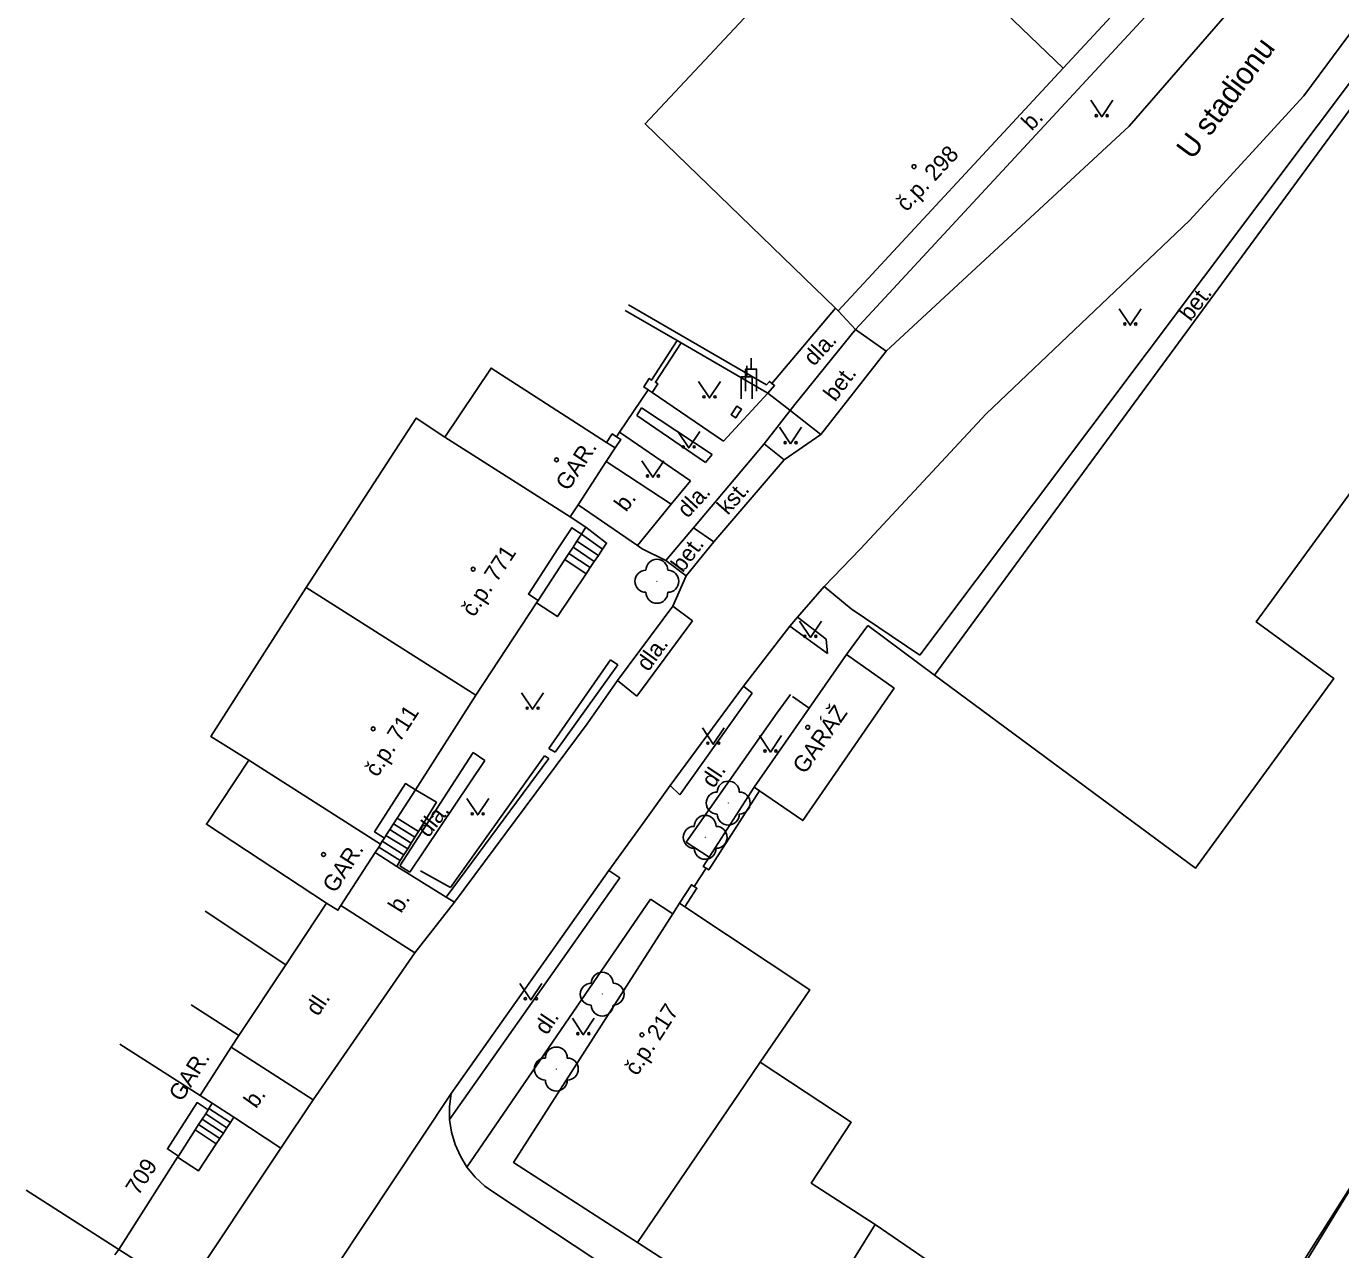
# Model space of a CAD drawing. Extents: x -577457 to -568404, y -1208466 to -1201387.
# Drawn here: x -568927.9 to -568868, y -1204031.9 to -1203976.2 of the extents above; entities that cross this region are included whole.
import ezdxf

# ---------------------------------------------------------------- set-up
doc = ezdxf.new("R2010")
doc.units = 0
for name, color, linetype in [('BUDOVY_MĚŘ', 7, 'Continuous'), ('BUDOVY_NEMĚŘ', 7, 'Continuous'), ('NÁZVY_ULIC_TOK_SMĚR', 7, 'Continuous'), ('OBVOD_PILÍŘE', 7, 'Continuous'), ('POMOC_POPIS', 7, 'Continuous'), ('ROZHRANÍ_PLOCH', 7, 'Continuous'), ('ZELEŇ', 7, 'Continuous'), ('ZN_BUDOV', 7, 'Continuous'), ('ZN_DOPLŇKOVÉ', 7, 'Continuous'), ('ZN_KULTUR', 7, 'Continuous'), ('Č_POPIS_ORIENT', 7, 'Continuous')]:
    doc.layers.add(name, color=color, linetype=linetype)

msp = doc.modelspace()

# ---------------------------------------------------------------- linework, layer by layer
at = {"layer": 'BUDOVY_MĚŘ'}
for points in [[(-568833, -1204000), (-568825.51, -1203986.8), (-568826.02, -1203986.51), (-568822.35, -1203980.05), (-568834.16, -1203973.35), (-568833.88, -1203972.85), (-568843.37, -1203967.47), (-568843.67, -1203967.99), (-568855.5, -1203961.28), (-568860.89, -1203970.87), (-568882.28, -1204000)], [(-568874.9, -1203971.91), (-568880.65, -1203978.12)], [(-568880.65, -1203978.12), (-568890.9, -1203989.16)], [(-568890.9, -1203989.16), (-568891.02, -1203989.05)], [(-568901.46, -1203996.03), (-568901.05, -1203995.41)], [(-568901.05, -1203995.41), (-568901.44, -1203995.16)], [(-568902.74, -1203998), (-568901.46, -1203996.03)], [(-568903.1, -1203998.55), (-568902.74, -1203998)], [(-568903.1, -1203998.55), (-568902.38, -1203999.02)], [(-568902.58, -1203999.33), (-568903.03, -1203999.04), (-568903.66, -1204000)], [(-568902.38, -1203999.02), (-568902.58, -1203999.33), (-568902.79, -1203999.65)], [(-568902.79, -1203999.65), (-568902.97, -1203999.93)], [(-568903.66, -1204000), (-568905, -1204002.06), (-568904.56, -1204002.35)], [(-568903.16, -1204000.21), (-568903.34, -1204000.49)], [(-568902.97, -1203999.93), (-568903.16, -1204000.21)], [(-568882.28, -1204000), (-568886.5, -1204005.75)], [(-568903.34, -1204000.49), (-568904.56, -1204002.35)], [(-568904.63, -1204002.46), (-568907.39, -1204006.67)], [(-568904.56, -1204002.35), (-568904.63, -1204002.46)], [(-568890.52, -1204004.82), (-568892.22, -1204007.26)], [(-568907.39, -1204006.67), (-568910.15, -1204010.98)], [(-568892.22, -1204007.26), (-568894.72, -1204010.85)], [(-568910.15, -1204010.98), (-568910.6, -1204010.69), (-568912.01, -1204012.89), (-568911.56, -1204013.17)], [(-568910.15, -1204010.98), (-568910.98, -1204012.27)], [(-568894.72, -1204010.85), (-568894.48, -1204011.02)], [(-568910.98, -1204012.27), (-568911.15, -1204012.53)], [(-568911.32, -1204012.79), (-568911.49, -1204013.06)], [(-568911.15, -1204012.53), (-568911.32, -1204012.79)], [(-568911.82, -1204013.58), (-568911.98, -1204013.83)], [(-568911.74, -1204013.45), (-568911.82, -1204013.58)], [(-568911.66, -1204013.32), (-568911.74, -1204013.45)], [(-568911.56, -1204013.17), (-568911.66, -1204013.32)], [(-568911.49, -1204013.06), (-568911.56, -1204013.17)], [(-568911.98, -1204013.83), (-568913.54, -1204016.24)], [(-568913.54, -1204016.24), (-568913.68, -1204016.46), (-568914.19, -1204016.13)], [(-568898.43, -1204016.63), (-568905.68, -1204027.94), (-568900.04, -1204031.59)], [(-568898.12, -1204016.14), (-568898.43, -1204016.63)], [(-568897.87, -1204016.3), (-568898.12, -1204016.14)], [(-568918.19, -1204022.16), (-568920.36, -1204020.77)], [(-568923.61, -1204022.55), (-568919.95, -1204024.9)], [(-568918.54, -1204022.7), (-568918.19, -1204022.16)], [(-568919.95, -1204024.9), (-568918.54, -1204022.7)], [(-568919.95, -1204024.9), (-568919.4, -1204025.25)], [(-568920.94, -1204027.65), (-568921.44, -1204027.33), (-568920.09, -1204025.22), (-568919.59, -1204025.55)], [(-568919.59, -1204025.55), (-568919.7, -1204025.73)], [(-568919.55, -1204025.48), (-568919.59, -1204025.55)], [(-568919.4, -1204025.25), (-568919.55, -1204025.48)], [(-568919.86, -1204025.97), (-568920.02, -1204026.22)], [(-568919.7, -1204025.73), (-568919.86, -1204025.97)], [(-568920.18, -1204026.46), (-568920.94, -1204027.65)], [(-568920.02, -1204026.22), (-568920.18, -1204026.46)], [(-568920.98, -1204027.71), (-568923.66, -1204031.9)], [(-568920.94, -1204027.65), (-568920.98, -1204027.71)], [(-568927.87, -1204029.2), (-568923.66, -1204031.9)], [(-568900.04, -1204031.59), (-568892.67, -1204036.36)], [(-568923.66, -1204031.9), (-568923.83, -1204032.15)]]:
    msp.add_lwpolyline(points, dxfattribs=at)
at = {"layer": 'BUDOVY_NEMĚŘ'}
for points in [[(-568891.02, -1203989.05), (-568899.69, -1203980.65), (-568893.14, -1203973.66), (-568906.87, -1203960.46), (-568912.53, -1203966.05), (-568916.5, -1203961.54), (-568910.47, -1203956.94), (-568905.96, -1203953.8), (-568904.24, -1203955.59), (-568902.32, -1203957.59), (-568895.82, -1203963.54)], [(-568880.65, -1203978.12), (-568895.82, -1203963.54), (-568891.93, -1203960.46), (-568889.2, -1203958.57), (-568887.2, -1203957.2)], [(-568901.44, -1203995.16), (-568906.7, -1203991.77), (-568908.81, -1203994.92), (-568903.1, -1203998.55)], [(-568908.81, -1203994.92), (-568910.11, -1203994.05), (-568915.13, -1204001.77), (-568907.39, -1204006.67)], [(-568886.5, -1204005.75), (-568874.62, -1204014.55), (-568868.32, -1204005.9), (-568871.85, -1204003.33), (-568865.76, -1203994.96), (-568856.37, -1204000.16), (-568839.91, -1204009.32)], [(-568915.13, -1204001.77), (-568917.02, -1204004.73), (-568919.46, -1204008.55), (-568917.73, -1204009.63), (-568911.74, -1204013.45)], [(-568890.52, -1204004.82), (-568888.35, -1204006.35), (-568892.51, -1204012.38), (-568894.48, -1204011.02)], [(-568917.73, -1204009.63), (-568919.67, -1204012.54), (-568914.19, -1204016.13)], [(-568900.04, -1204031.59), (-568895.43, -1204024.83), (-568894.44, -1204023.38), (-568892.41, -1204020.41), (-568892.19, -1204020.08), (-568897.87, -1204016.3)], [(-568892.67, -1204036.36), (-568889.21, -1204030.77), (-568892.12, -1204028.88), (-568890.3, -1204026.11), (-568894.44, -1204023.38)], [(-568889.21, -1204030.77), (-568888.92, -1204030.96), (-568883.9, -1204034.41), (-568883.16, -1204033.29), (-568875.96, -1204038.13)]]:
    msp.add_lwpolyline(points, dxfattribs=at)
at = {"layer": 'OBVOD_PILÍŘE'}
msp.add_lwpolyline([(-568895.43, -1203993.84), (-568895.56, -1203994.04), (-568895.77, -1203993.9), (-568895.51, -1203993.51), (-568895.3, -1203993.64), (-568895.43, -1203993.84)], dxfattribs=at)
at = {"layer": 'ROZHRANÍ_PLOCH'}
for points in [[(-568889.88, -1204000), (-568884.16, -1203993.86), (-568874.9, -1203985.06), (-568869.69, -1203979.37), (-568865.23, -1203973.36), (-568854.37, -1203958.07)], [(-568887.18, -1204004.85), (-568861.33, -1203970.43)], [(-568890.1, -1203990.01), (-568874.06, -1203972.69)], [(-568872.16, -1203974.45), (-568877.64, -1203980.76), (-568888.71, -1203991)], [(-568890.9, -1203989.16), (-568890.1, -1203990.01)], [(-568890.1, -1203990.01), (-568892.86, -1203993.43)], [(-568890.1, -1203990.01), (-568888.71, -1203991)], [(-568888.71, -1203991), (-568891.69, -1203994.8)], [(-568899.36, -1203992.88), (-568896.12, -1203995.1)], [(-568894.09, -1203992.92), (-568896.12, -1203995.1)], [(-568893.23, -1203993.59), (-568894.09, -1203992.92)], [(-568900.07, -1203993.93), (-568899.85, -1203993.58)], [(-568899.85, -1203993.58), (-568896.63, -1203995.71)], [(-568894.26, -1203995.22), (-568892.86, -1203993.43)], [(-568891.69, -1203994.8), (-568893.23, -1203993.59)], [(-568896.93, -1203996.07), (-568900.07, -1203993.93)], [(-568897.62, -1203996.9), (-568900.85, -1203994.69)], [(-568893.36, -1203995.95), (-568891.69, -1203994.8)], [(-568894.26, -1203995.22), (-568897.49, -1203999.05)], [(-568894.26, -1203995.22), (-568893.36, -1203995.95)], [(-568901.46, -1203996.03), (-568898.5, -1203997.97)], [(-568896.63, -1203995.71), (-568896.93, -1203996.07)], [(-568896.56, -1203999.69), (-568893.36, -1203995.95)], [(-568897.62, -1203996.9), (-568898.5, -1203997.97)], [(-568900.03, -1203999.85), (-568902.74, -1203998)], [(-568898.5, -1203997.97), (-568900.03, -1203999.85)], [(-568902.38, -1203999.02), (-568901.44, -1203999.74), (-568901.63, -1204000.02)], [(-568897.49, -1203999.05), (-568898.75, -1204000.54)], [(-568896.56, -1203999.69), (-568897.49, -1203999.05)], [(-568902.79, -1203999.65), (-568901.81, -1204000.3)], [(-568902.58, -1203999.33), (-568901.63, -1204000.02)], [(-568900.03, -1203999.85), (-568899.82, -1204000)], [(-568897.82, -1204001.24), (-568896.56, -1203999.69)], [(-568903.16, -1204000.21), (-568902.19, -1204000.86)], [(-568902.97, -1203999.93), (-568902, -1204000.58)], [(-568901.81, -1204000.3), (-568902, -1204000.58)], [(-568901.63, -1204000.02), (-568901.81, -1204000.3)], [(-568899.82, -1204000), (-568898.75, -1204000.54)], [(-568891.53, -1204001.72), (-568889.88, -1204000)], [(-568903.34, -1204000.49), (-568902.37, -1204001.14)], [(-568902.19, -1204000.86), (-568902.37, -1204001.14)], [(-568902, -1204000.58), (-568902.19, -1204000.86)], [(-568898.75, -1204000.54), (-568897.82, -1204001.24)], [(-568902.37, -1204001.14), (-568903.68, -1204003.09), (-568904.63, -1204002.46)], [(-568897.82, -1204001.24), (-568898.43, -1204002.61)], [(-568892.75, -1204003.12), (-568891.53, -1204001.72)], [(-568891.53, -1204001.72), (-568890.3, -1204002.73)], [(-568898.43, -1204002.61), (-568900.95, -1204006)], [(-568897.53, -1204003.28), (-568898.43, -1204002.61)], [(-568890.3, -1204002.73), (-568887.18, -1204004.85)], [(-568900.07, -1204006.71), (-568897.53, -1204003.28)], [(-568893.09, -1204003.53), (-568892.75, -1204003.12)], [(-568892.75, -1204003.12), (-568891.44, -1204004.12)], [(-568895.2, -1204006.25), (-568893.09, -1204003.53)], [(-568893.09, -1204003.53), (-568891.38, -1204004.77)], [(-568891.44, -1204004.12), (-568891.38, -1204004.77)], [(-568900.95, -1204006), (-568902.33, -1204007.97)], [(-568900.95, -1204006), (-568900.07, -1204006.71)], [(-568898.54, -1204010.78), (-568895.2, -1204006.25)], [(-568895.2, -1204006.25), (-568894.81, -1204006.57)], [(-568894.81, -1204006.57), (-568898.11, -1204011.2)], [(-568893.69, -1204007.48), (-568893.06, -1204006.63)], [(-568892.22, -1204007.26), (-568892.98, -1204006.73)], [(-568897.82, -1204013.36), (-568893.69, -1204007.48)], [(-568902.33, -1204007.97), (-568903.3, -1204009.28)], [(-568910.85, -1204014.44), (-568907.52, -1204009.27)], [(-568903.3, -1204009.28), (-568908.37, -1204016.09)], [(-568907.52, -1204009.27), (-568906.98, -1204009.64)], [(-568906.98, -1204009.64), (-568910.4, -1204014.73)], [(-568910.15, -1204010.98), (-568909.19, -1204011.54), (-568910.01, -1204012.87)], [(-568899.58, -1204012.22), (-568898.54, -1204010.78)], [(-568898.54, -1204010.78), (-568898.11, -1204011.2)], [(-568910.98, -1204012.27), (-568910.01, -1204012.87)], [(-568901.34, -1204014.65), (-568899.58, -1204012.22)], [(-568911.32, -1204012.79), (-568910.34, -1204013.4)], [(-568911.15, -1204012.53), (-568910.17, -1204013.13)], [(-568910.01, -1204012.87), (-568910.17, -1204013.13)], [(-568911.82, -1204013.58), (-568910.84, -1204014.2)], [(-568911.66, -1204013.32), (-568910.67, -1204013.93)], [(-568911.49, -1204013.06), (-568910.5, -1204013.66)], [(-568910.34, -1204013.4), (-568910.5, -1204013.66)], [(-568910.17, -1204013.13), (-568910.34, -1204013.4)], [(-568897.82, -1204013.36), (-568896.77, -1204014.04)], [(-568911.98, -1204013.83), (-568911, -1204014.46)], [(-568910.84, -1204014.2), (-568911, -1204014.46)], [(-568910.67, -1204013.93), (-568910.84, -1204014.2)], [(-568910.5, -1204013.66), (-568910.67, -1204013.93)], [(-568908.37, -1204016.09), (-568908.74, -1204015.86), (-568911, -1204014.46)], [(-568910.4, -1204014.73), (-568910.85, -1204014.44)], [(-568908.52, -1204024.81), (-568901.34, -1204014.65)], [(-568900.84, -1204014.99), (-568901.34, -1204014.65)], [(-568900.84, -1204014.99), (-568908.59, -1204025.98)], [(-568907.8, -1204028.16), (-568899.44, -1204015.95)], [(-568898.43, -1204016.63), (-568899.44, -1204015.95)], [(-568913.54, -1204016.24), (-568910.18, -1204018.4)], [(-568908.37, -1204016.09), (-568910.18, -1204018.4)], [(-568910.18, -1204018.4), (-568914.8, -1204025.09)], [(-568918.54, -1204022.7), (-568914.8, -1204025.09)], [(-568913.77, -1204032.71), (-568908.52, -1204024.81)], [(-568908.52, -1204024.81), (-568908.6, -1204025.39)], [(-568919.55, -1204025.48), (-568918.57, -1204026.12)], [(-568918.41, -1204025.88), (-568919.4, -1204025.25)], [(-568916.27, -1204027.29), (-568914.8, -1204025.09)], [(-568908.6, -1204025.39), (-568908.59, -1204025.98)], [(-568919.86, -1204025.97), (-568918.89, -1204026.61)], [(-568919.7, -1204025.73), (-568918.73, -1204026.37)], [(-568918.73, -1204026.37), (-568918.57, -1204026.12)], [(-568918.57, -1204026.12), (-568918.41, -1204025.88)], [(-568916.27, -1204027.29), (-568918.41, -1204025.88)], [(-568908.59, -1204025.98), (-568908.51, -1204026.56)], [(-568920.18, -1204026.46), (-568919.22, -1204027.1)], [(-568920.02, -1204026.22), (-568919.06, -1204026.86)], [(-568919.06, -1204026.86), (-568918.89, -1204026.61)], [(-568918.89, -1204026.61), (-568918.73, -1204026.37)], [(-568908.51, -1204026.56), (-568908.34, -1204027.13)], [(-568920.98, -1204027.71), (-568920.02, -1204028.32), (-568919.22, -1204027.1)], [(-568920.63, -1204033.84), (-568916.27, -1204027.29)], [(-568919.22, -1204027.1), (-568919.06, -1204026.86)], [(-568908.34, -1204027.13), (-568908.1, -1204027.66)], [(-568908.1, -1204027.66), (-568907.8, -1204028.16)], [(-568907.8, -1204028.16), (-568907.42, -1204028.62)], [(-568907.42, -1204028.62), (-568906.99, -1204029.02)], [(-568906.99, -1204029.02), (-568906.64, -1204029.27)], [(-568906.64, -1204029.27), (-568893.68, -1204037.83)]]:
    msp.add_lwpolyline(points, dxfattribs=at)
at = {"layer": 'ZELEŇ'}
for points in [[(-568904.07, -1204009.1), (-568901.27, -1204005.05)], [(-568901.27, -1204005.05), (-568900.93, -1204005.29)], [(-568900.93, -1204005.29), (-568903.78, -1204009.26)], [(-568908.55, -1204015.42), (-568904.27, -1204009.43)], [(-568904.27, -1204009.43), (-568904.07, -1204009.55)], [(-568903.78, -1204009.26), (-568904.07, -1204009.1)], [(-568904.07, -1204009.55), (-568908.74, -1204015.86)], [(-568909.91, -1204014.67), (-568908.55, -1204015.42)]]:
    msp.add_lwpolyline(points, dxfattribs=at)
for centre in [(-568899.15, -1204001.48), (-568895.9, -1204011.58), (-568896.95, -1204013.14), (-568901.64, -1204020.28), (-568903.73, -1204023.69)]:
    msp.add_circle(centre, 0.0005, dxfattribs=at)
for centre, start, end in [((-568899.65, -1204001.48), 89.99999, 269.99999), ((-568899.15, -1204000.98), 0, 179.99999), ((-568898.65, -1204001.48), 270, 89.99999), ((-568899.15, -1204001.98), 179.99999, 359.99999), ((-568895.9, -1204011.08), 0, 179.99999), ((-568896.4, -1204011.58), 89.99999, 269.99999), ((-568895.4, -1204011.58), 270, 89.99999), ((-568896.95, -1204012.64), 0, 179.99999), ((-568895.9, -1204012.08), 179.99999, 359.99999), ((-568897.45, -1204013.14), 89.99999, 269.99999), ((-568896.45, -1204013.14), 270, 89.99999), ((-568896.95, -1204013.64), 179.99999, 359.99999), ((-568901.64, -1204019.78), 0, 179.99999), ((-568902.14, -1204020.28), 89.99999, 269.99999), ((-568901.14, -1204020.28), 270, 89.99999), ((-568901.64, -1204020.78), 179.99999, 359.99999), ((-568904.23, -1204023.69), 89.99999, 269.99999), ((-568903.73, -1204023.19), 0, 179.99999), ((-568903.23, -1204023.69), 270, 89.99999), ((-568903.73, -1204024.19), 179.99999, 359.99999)]:
    msp.add_arc(centre, 0.5, start, end, dxfattribs=at)
at = {"layer": 'ZN_BUDOV'}
for centre in [(-568887.44, -1203982.6), (-568903.72, -1203995.95), (-568907.52, -1204000.93), (-568912.07, -1204008.2), (-568892.28, -1204008.13), (-568914.33, -1204013.92), (-568899.83, -1204022.13)]:
    msp.add_circle(centre, 0.0875, dxfattribs=at)
at = {"layer": 'ZN_DOPLŇKOVÉ'}
for p, q in [((-568894.86, -1203991.82), (-568894.86, -1203991.32)), ((-568895.06, -1203992.17), (-568895.06, -1203991.67))]:
    msp.add_line(p, q, dxfattribs=at)
for points in [[(-568900.45, -1203988.89), (-568894.16, -1203992.53), (-568894.02, -1203992.38), (-568893.91, -1203992.47)], [(-568893.91, -1203992.47), (-568891.02, -1203989.05)], [(-568900.6, -1203989.15), (-568898.23, -1203990.52)], [(-568898.23, -1203990.52), (-568899.39, -1203992.32), (-568899.5, -1203992.24), (-568899.75, -1203992.63), (-568899.55, -1203992.76)], [(-568899.36, -1203992.88), (-568899.11, -1203992.49), (-568899.22, -1203992.42), (-568898.05, -1203990.63)], [(-568898.23, -1203990.52), (-568898.05, -1203990.63)], [(-568898.05, -1203990.63), (-568894.09, -1203992.92)], [(-568895.11, -1203992.82), (-568895.11, -1203991.82), (-568894.61, -1203991.82), (-568894.61, -1203992.82)], [(-568895.31, -1203993.17), (-568895.31, -1203992.17), (-568894.81, -1203992.17), (-568894.81, -1203993.17)], [(-568894.09, -1203992.92), (-568893.79, -1203992.57), (-568893.91, -1203992.47)], [(-568900.85, -1203994.69), (-568899.55, -1203992.76)], [(-568899.55, -1203992.76), (-568899.36, -1203992.88)], [(-568900.99, -1203994.9), (-568901.18, -1203994.77), (-568901.44, -1203995.16)], [(-568901.05, -1203995.41), (-568900.79, -1203995.03), (-568900.99, -1203994.9)], [(-568900.99, -1203994.9), (-568900.85, -1203994.69)], [(-568889.55, -1204003.49), (-568890.52, -1204004.82)], [(-568886.5, -1204005.75), (-568889.55, -1204003.49)], [(-568894.48, -1204011.02), (-568896.79, -1204014.62), (-568896.91, -1204014.54)], [(-568896.77, -1204014.04), (-568894.72, -1204010.85)], [(-568896.91, -1204014.54), (-568897.04, -1204014.46), (-568896.77, -1204014.04)], [(-568896.91, -1204014.54), (-568897.45, -1204015.38)], [(-568897.45, -1204015.38), (-568897.58, -1204015.3), (-568898.12, -1204016.14)], [(-568897.87, -1204016.3), (-568897.33, -1204015.46), (-568897.45, -1204015.38)], [(-568916.05, -1204018.95), (-568919.72, -1204016.5)], [(-568916.05, -1204018.95), (-568914.19, -1204016.13)], [(-568918.19, -1204022.16), (-568916.05, -1204018.95)], [(-568872.78, -1204037.29), (-568862.16, -1204020.54)], [(-568872.61, -1204037.4), (-568862.95, -1204021.61), (-568850.7, -1204028.71), (-568847.41, -1204022.89)], [(-568920.63, -1204033.84), (-568923.66, -1204031.9)]]:
    msp.add_lwpolyline(points, dxfattribs=at)
at = {"layer": 'ZN_KULTUR'}
for points in [[(-568879.39, -1203979.58), (-568878.89, -1203980.33), (-568878.39, -1203979.58)], [(-568878.09, -1203989.07), (-568877.59, -1203989.82), (-568877.09, -1203989.07)], [(-568897.25, -1203992.38), (-568896.75, -1203993.13), (-568896.25, -1203992.38)], [(-568893.56, -1203994.47), (-568893.06, -1203995.22), (-568892.56, -1203994.47)], [(-568898.2, -1203994.66), (-568897.7, -1203995.41), (-568897.2, -1203994.66)], [(-568899.83, -1203995.99), (-568899.33, -1203996.74), (-568898.83, -1203995.99)], [(-568892.66, -1204003.29), (-568892.16, -1204004.04), (-568891.66, -1204003.29)], [(-568905.31, -1204006.56), (-568904.81, -1204007.31), (-568904.31, -1204006.56)], [(-568897.08, -1204008.15), (-568896.58, -1204008.9), (-568896.08, -1204008.15)], [(-568894.48, -1204008.51), (-568893.98, -1204009.26), (-568893.48, -1204008.51)], [(-568907.81, -1204011.37), (-568907.31, -1204012.12), (-568906.81, -1204011.37)], [(-568905.39, -1204019.79), (-568904.89, -1204020.54), (-568904.39, -1204019.79)], [(-568903, -1204021.38), (-568902.5, -1204022.13), (-568902, -1204021.38)]]:
    msp.add_lwpolyline(points, dxfattribs=at)
for centre in [(-568879.14, -1203980.28), (-568878.64, -1203980.28), (-568877.84, -1203989.77), (-568877.34, -1203989.77), (-568897, -1203993.08), (-568896.5, -1203993.08), (-568897.95, -1203995.36), (-568897.45, -1203995.36), (-568893.31, -1203995.17), (-568892.81, -1203995.17), (-568899.58, -1203996.69), (-568899.08, -1203996.69), (-568892.41, -1204003.99), (-568891.91, -1204003.99), (-568905.06, -1204007.26), (-568904.56, -1204007.26), (-568896.83, -1204008.85), (-568896.33, -1204008.85), (-568894.23, -1204009.21), (-568893.73, -1204009.21), (-568907.56, -1204012.07), (-568907.06, -1204012.07), (-568905.14, -1204020.49), (-568904.64, -1204020.49), (-568902.75, -1204022.08), (-568902.25, -1204022.08)]:
    msp.add_circle(centre, 0.05, dxfattribs=at)

# ---------------------------------------------------------------- texts
at = {"layer": 'NÁZVY_ULIC_TOK_SMĚR'}
msp.add_text('U stadionu', height=1, rotation=53.42001, dxfattribs=at).set_placement((-568874.76, -1203982.33))
at = {"layer": 'POMOC_POPIS'}
for s, rotation, p in [('b.', 46.18, (-568882.08, -1203981)), ('bet.', 52.20998, (-568874.85, -1203989.68)), ('dla.', 47.32001, (-568892, -1203991.72)), ('bet.', 52.89002, (-568891.03, -1203993.34)), ('GAR.', 56.78, (-568903.19, -1203997.41)), ('dla.', 47.32001, (-568897.75, -1203998.64)), ('kst.', 48.54001, (-568895.92, -1203998.5)), ('b.', 53.42001, (-568900.55, -1203998.36)), ('bet.', 52.89002, (-568897.97, -1204001.12)), ('dla.', 54.09999, (-568899.54, -1204005.63)), ('GARÁŽ', 55.13997, (-568892.41, -1204010.3)), ('dl.', 56.25002, (-568896.56, -1204010.94)), ('dla.', 51.60001, (-568909.56, -1204013.19)), ('GAR.', 57.19998, (-568913.8, -1204015.72)), ('b.', 58.26998, (-568910.8, -1204016.63)), ('dl.', 56.25002, (-568914.58, -1204021.32)), ('dl.', 56.25002, (-568904.16, -1204022.18)), ('GAR.', 57.34998, (-568920.8, -1204025.22)), ('b.', 54.45001, (-568917.41, -1204025.52))]:
    msp.add_text(s, height=0.75, rotation=rotation, dxfattribs=at).set_placement(p)
at = {"layer": 'Č_POPIS_ORIENT'}
for s, rotation, p in [('č.p. 298', 47.13002, (-568887.78, -1203984.69)), ('č.p. 771', 56.78, (-568907.48, -1204003.15)), ('č.p. 711', 57.32002, (-568911.88, -1204010.44)), ('č.p. 217', 57.34998, (-568900.05, -1204024.04)), ('709', 57.36001, (-568922.77, -1204029.49))]:
    msp.add_text(s, height=0.75, rotation=rotation, dxfattribs=at).set_placement(p)

doc.saveas('drawing.dxf')
